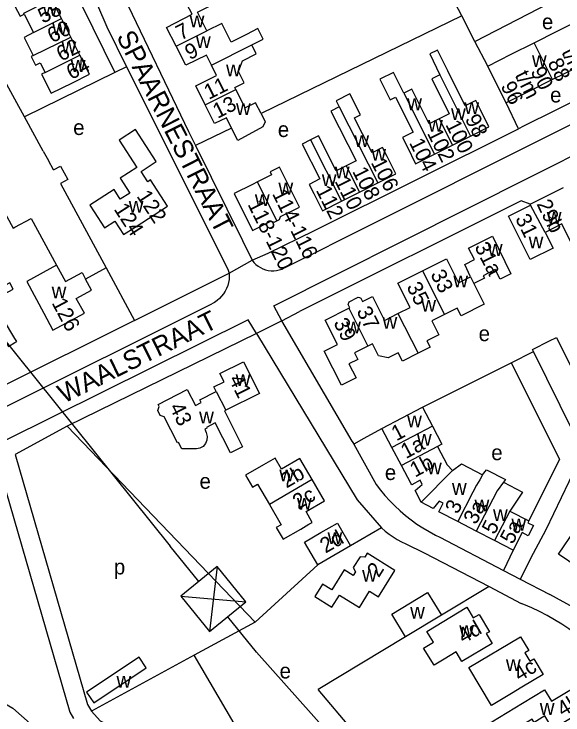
# Model space of a CAD drawing. Extents: x 156721 to 158827, y 386657 to 388950.
# Drawn here: x 157499.8 to 157643.5, y 387526.7 to 387710.2 of the extents above; entities that cross this region are included whole.
import ezdxf

# ---------------------------------------------------------------- set-up
doc = ezdxf.new("R2010")
doc.units = 0
for name, color, linetype in [('BLT_Basislijn', 7, 'Continuous'), ('BLT_Bebouwing', 7, 'Continuous'), ('BLT_Centroide', 7, 'Continuous'), ('BLT_Hoogspanningsmast_en_leidingen', 7, 'Continuous'), ('BLT_Huisnummer', 7, 'Continuous'), ('BLT_Huisnummer_ tussenligend', 7, 'Continuous'), ('BLT_Huisnummer_reeks', 7, 'Continuous'), ('BLT_Onderverdeling_panden', 7, 'Continuous'), ('BLT_Straatnaam', 7, 'Continuous'), ('BLT_Vlakafsluiter', 7, 'Continuous')]:
    doc.layers.add(name, color=color, linetype=linetype)

msp = doc.modelspace()

# ---------------------------------------------------------------- linework, layer by layer
at = {"layer": 'BLT_Basislijn'}
for p, q in [((157617, 387709.73), (157614.02, 387715.47)), ((157620.45, 387703.08), (157646.13, 387716.35)), ((157521.63, 387712.57), (157524.08, 387706.86)), ((157617, 387709.73), (157564.45, 387684.19)), ((157620.45, 387703.08), (157617, 387709.73)), ((157524.08, 387706.86), (157529.21, 387696.43)), ((157688.24, 387702.69), (157582.23, 387649.51)), ((157623.81, 387696.61), (157620.45, 387703.08)), ((157529.21, 387696.43), (157526.13, 387694.91)), ((157526.13, 387694.91), (157502.52, 387683.28)), ((157631.84, 387680.17), (157628.62, 387686.99)), ((157556.75, 387680.38), (157547.3, 387675.81)), ((157571.48, 387644.21), (157582.23, 387649.51)), ((157523.91, 387643.78), (157531.34, 387630.01)), ((157570.37, 387643.66), (157571.48, 387644.21)), ((157531.34, 387630.01), (157556.11, 387642.39)), ((157487.91, 387602.63), (157551.59, 387634.32)), ((157569.88, 387629.94), (157574.55, 387632.32)), ((157531.34, 387630.01), (157490.71, 387609.75)), ((157588.29, 387598.35), (157569.88, 387629.94)), ((157563.26, 387626.61), (157513.71, 387602.28)), ((157629.93, 387618.92), (157635.77, 387621.87)), ((157606.7, 387607.3), (157629.93, 387618.92)), ((157513.71, 387602.28), (157500.03, 387594.9)), ((157591.49, 387599.16), (157596.12, 387601.73)), ((157588.82, 387597.67), (157591.49, 387599.16)), ((157588.29, 387598.35), (157594.56, 387587.06)), ((157588.82, 387597.67), (157588.29, 387598.35)), ((157596.03, 387575.72), (157587.88, 387570.94)), ((157638.99, 387575.21), (157635.7, 387569.01)), ((157611.25, 387573.25), (157627.96, 387564.55)), ((157630.44, 387569.88), (157627.96, 387564.55)), ((157607.15, 387569.18), (157624.16, 387560.31)), ((157635.7, 387569.01), (157632.34, 387562.26)), ((157579.28, 387566), (157562.94, 387550.99)), ((157627.96, 387564.55), (157632.34, 387562.26)), ((157632.34, 387562.26), (157640.05, 387558.25)), ((157624.16, 387560.31), (157611.69, 387552.79)), ((157624.16, 387560.31), (157632.59, 387555.91)), ((157562.94, 387550.99), (157546.95, 387542.31)), ((157602.28, 387547.12), (157579.43, 387533.35)), ((157546.95, 387542.31), (157520.03, 387527.69)), ((157588.36, 387522.68), (157579.43, 387533.35))]:
    msp.add_line(p, q, dxfattribs=at)
for points in [[(157542.13, 387749.65), (157537.09, 387755.14), (157508.77, 387730.24), (157526.13, 387694.91)], [(157528.58, 387714.63), (157545.48, 387679.5), (157547.3, 387675.81)], [(157529.21, 387696.43), (157555.79, 387643.46), (157556.11, 387642.39)], [(157657.68, 387693.04), (157633.19, 387680.84), (157631.84, 387680.17)], [(157569.88, 387629.94), (157567.78, 387633.84), (157669.19, 387684.81), (157671.93, 387685.15), (157679.51, 387682.6), (157679.6, 387682.43)], [(157562.14, 387645.75), (157566.31, 387647.62), (157578.45, 387653.57), (157631.84, 387680.17)], [(157547.3, 387675.81), (157559.6, 387650.93), (157562.14, 387645.75)], [(157634.91, 387660.43), (157632.58, 387661.35), (157574.55, 387632.32)], [(157562.14, 387645.75), (157562.6, 387645.18), (157563.11, 387644.67), (157563.68, 387644.22), (157564.29, 387643.83), (157564.95, 387643.51), (157565.63, 387643.27), (157566.34, 387643.1), (157567.06, 387643.02), (157567.78, 387643.01), (157568.51, 387643.08), (157569.21, 387643.23), (157569.9, 387643.46), (157570.37, 387643.66)], [(157556.11, 387642.39), (157556.13, 387641.57), (157556.07, 387640.75), (157555.93, 387639.95), (157555.71, 387639.16), (157555.42, 387638.39), (157555.05, 387637.66), (157554.62, 387636.97), (157554.12, 387636.32), (157553.55, 387635.73), (157552.94, 387635.19), (157552.27, 387634.72), (157551.59, 387634.32)], [(157563.26, 387626.61), (157561.05, 387630.2), (157484.56, 387592.19)], [(157563.26, 387626.61), (157589.64, 387583.04), (157596.03, 387575.72)], [(157629.93, 387618.92), (157642.61, 387593.71), (157634.59, 387577.5)], [(157688.52, 387603.84), (157652.49, 387551.43), (157640.05, 387558.25)], [(157513.71, 387602.28), (157562.94, 387550.99)], [(157646.27, 387600.68), (157649.08, 387596.1), (157638.99, 387575.21)], [(157500.03, 387594.9), (157519.02, 387529.43), (157520.03, 387527.69)], [(157495.47, 387592.66), (157514.39, 387527.46), (157515.35, 387525.77)], [(157594.56, 387587.06), (157595.69, 387585.57), (157596.89, 387584.13), (157598.15, 387582.74), (157599.47, 387581.41), (157600.84, 387580.14), (157602.27, 387578.92), (157603.75, 387577.77), (157605.27, 387576.68), (157606.84, 387575.66), (157608.46, 387574.7), (157610.11, 387573.81), (157611.25, 387573.25)], [(157596.03, 387575.72), (157596.97, 387574.85), (157597.97, 387574.05), (157599.02, 387573.32), (157600.11, 387572.65), (157601.24, 387572.05), (157602.4, 387571.52), (157607.15, 387569.18)], [(157660.86, 387533.53), (157659.55, 387535.34), (157658.17, 387537.1), (157656.73, 387538.82), (157655.23, 387540.48), (157653.67, 387542.09), (157652.06, 387543.64), (157650.39, 387545.13), (157648.67, 387546.56), (157646.9, 387547.93), (157645.08, 387549.23), (157643.21, 387550.47), (157641.31, 387551.64), (157639.36, 387552.74), (157637.37, 387553.78), (157635.35, 387554.74), (157633.3, 387555.62), (157632.59, 387555.91)], [(157565.78, 387510.11), (157546.95, 387542.31)], [(157485.73, 387516.66), (157483.76, 387520.68), (157483.09, 387525.45), (157485.79, 387529.84), (157491.26, 387531.95), (157496.35, 387530.32), (157499.46, 387528.47), (157504.03, 387524.45), (157506.53, 387521.1)], [(157520.03, 387527.69), (157522.32, 387525.15), (157558.35, 387505.98)]]:
    msp.add_lwpolyline(points, dxfattribs=at)
at = {"layer": 'BLT_Bebouwing'}
for p, q in [((157502.46, 387710.22), (157504.88, 387705.37)), ((157514.65, 387704.2), (157512.22, 387709.04)), ((157636, 387702.71), (157642.03, 387705.73)), ((157517.01, 387699.48), (157514.65, 387704.2)), ((157629.96, 387699.69), (157636, 387702.71)), ((157623.81, 387696.61), (157629.96, 387699.69)), ((157646.84, 387696.09), (157640.81, 387693.08)), ((157640.81, 387693.08), (157634.77, 387690.06)), ((157634.77, 387690.06), (157628.62, 387686.99)), ((157507.42, 387674.3), (157502.52, 387683.28)), ((157614.57, 387675.89), (157619.28, 387678.26)), ((157609.87, 387673.54), (157614.57, 387675.89)), ((157510.12, 387669.43), (157508.79, 387671.87)), ((157511.9, 387665.84), (157523.91, 387643.78)), ((157590.2, 387663.62), (157595, 387666.05)), ((157585.48, 387661.24), (157590.2, 387663.62)), ((157634.91, 387660.43), (157643.62, 387664.77)), ((157635.05, 387660.15), (157634.91, 387660.43)), ((157523.91, 387643.78), (157518.51, 387640.84)), ((157646.27, 387600.68), (157635.77, 387621.87)), ((157596.12, 387601.73), (157606.7, 387607.3)), ((157606.7, 387607.3), (157609.31, 387602.35)), ((157598.73, 387596.77), (157596.12, 387601.73)), ((157601.24, 387592.02), (157598.73, 387596.77)), ((157603.75, 387587.25), (157601.24, 387592.02)), ((157613.17, 387592.22), (157614.61, 387590.72)), ((157615.95, 387577.36), (157611, 387579.91)), ((157629.59, 387580.08), (157634.59, 387577.5)), ((157620.78, 387574.86), (157615.95, 387577.36)), ((157625.61, 387572.37), (157620.78, 387574.86)), ((157630.44, 387569.88), (157625.61, 387572.37)), ((157611.69, 387552.79), (157602.28, 387547.12))]:
    msp.add_line(p, q, dxfattribs=at)
for points in [[(157502.52, 387683.28), (157500, 387687.91), (157472.87, 387737.57)], [(157449.47, 387733.79), (157475.61, 387685.56), (157480.9, 387688.44), (157499.58, 387654.16), (157500, 387654.39), (157504.24, 387656.7), (157510.89, 387644.49)], [(157550.22, 387705.81), (157547.78, 387710.69), (157551.84, 387712.72), (157551.31, 387713.79), (157550.4, 387715.61)], [(157498.84, 387714.64), (157500, 387712.33), (157501.34, 387709.66), (157502.46, 387710.22)], [(157512.22, 387709.04), (157509.67, 387714.15), (157508.56, 387713.61)], [(157542.18, 387701.79), (157539.65, 387706.74), (157546.37, 387710.18), (157545.01, 387712.85)], [(157562.02, 387702.13), (157565, 387703.64), (157563.62, 387706.41), (157560.63, 387704.91), (157556.63, 387702.91), (157554.2, 387707.79), (157550.22, 387705.81)], [(157642.03, 387705.73), (157648.29, 387708.86), (157650.87, 387703.7), (157653.11, 387699.23)], [(157504.88, 387705.37), (157502.43, 387704.1), (157504.8, 387699.41)], [(157557.89, 387690.47), (157557.61, 387691.04), (157560.04, 387692.26), (157558.58, 387695.18), (157559.63, 387698.02), (157563.19, 387699.79), (157562.02, 387702.13)], [(157551.49, 387696.82), (157550.17, 387699.51), (157544.72, 387696.83), (157542.18, 387701.79)], [(157619.28, 387678.26), (157624.14, 387680.71), (157621.9, 387685.18), (157620.67, 387687.61), (157617.9, 387686.22), (157613.33, 387695.33), (157610.7, 387700.76), (157608.64, 387699.79), (157611.23, 387694.28)], [(157504.8, 387699.41), (157504.26, 387699.13), (157505.4, 387696.86), (157506.61, 387697.47), (157507.89, 387694.91)], [(157507.89, 387694.91), (157507, 387694.47), (157509.5, 387689.49), (157515.04, 387692.26), (157519.51, 387694.5), (157517.01, 387699.48)], [(157549.82, 387686.48), (157547.36, 387691.45), (157552.81, 387694.13), (157551.49, 387696.82)], [(157628.62, 387686.99), (157626.39, 387691.46), (157623.81, 387696.61)], [(157601.84, 387689.51), (157599.1, 387694.96), (157595.57, 387693.18), (157598.3, 387687.74), (157599.68, 387688.43), (157604.27, 387679.3), (157601.48, 387677.9), (157602.68, 387675.52), (157604.93, 387671.05), (157609.87, 387673.54)], [(157611.23, 387694.28), (157609.14, 387693.23), (157613.72, 387684.1), (157611.1, 387682.79)], [(157564.45, 387684.19), (157563.04, 387687.01), (157560.3, 387685.64), (157557.89, 387690.47)], [(157595, 387666.05), (157599.74, 387668.43), (157597.48, 387672.9), (157596.28, 387675.28), (157593.53, 387673.89), (157591.02, 387678.86), (157590.17, 387680.55), (157588.91, 387683.05), (157590.52, 387683.81), (157587.74, 387689.31), (157584.13, 387687.49), (157584.95, 387685.95)], [(157611.1, 387682.79), (157608.48, 387681.47), (157603.92, 387690.55), (157601.84, 387689.51)], [(157556.75, 387680.38), (157555.4, 387683.08), (157552.3, 387681.53), (157549.82, 387686.48)], [(157584.95, 387685.95), (157582.74, 387684.83), (157589.32, 387671.78), (157586.74, 387670.48)], [(157564.45, 387684.19), (157565.55, 387682.01), (157564.9, 387680.67), (157558.41, 387677.16), (157556.75, 387680.38)], [(157531.45, 387654.43), (157539.96, 387659.96), (157535.51, 387666.8), (157534.78, 387666.33), (157533.04, 387669.02), (157537, 387671.58), (157531.56, 387679.97), (157527.34, 387677.24), (157531.96, 387670.09), (157527.59, 387667.27), (157530.12, 387663.36), (157527.59, 387661.73)], [(157586.74, 387670.48), (157584.16, 387669.18), (157579.53, 387678.35), (157577.39, 387677.26)], [(157577.39, 387677.26), (157575.24, 387676.18), (157579.85, 387667.05), (157577.05, 387665.63), (157578.28, 387663.2), (157580.53, 387658.74), (157585.48, 387661.24)], [(157507.42, 387674.3), (157508.79, 387671.87)], [(157510.12, 387669.43), (157511.93, 387670.42), (157513.85, 387666.9), (157511.9, 387665.84)], [(157568.57, 387656.08), (157569.27, 387656.43), (157569.53, 387657.22), (157574.5, 387659.68), (157572.27, 387664.16), (157569.31, 387670.14), (157566.82, 387668.9), (157567.21, 387668.1), (157563.52, 387666.27)], [(157563.52, 387666.27), (157562.17, 387665.6), (157557.39, 387663.23), (157562.17, 387653.59), (157567.05, 387656.01), (157567.88, 387655.74), (157568.57, 387656.08)], [(157527.59, 387661.73), (157525.96, 387664.25), (157519.64, 387660.17), (157520.76, 387658.45), (157523.49, 387654.26), (157526.14, 387655.98), (157528.43, 387652.47), (157531.45, 387654.43)], [(157638.84, 387652.99), (157640.96, 387648.95), (157634.9, 387645.94), (157629.26, 387657.27), (157635.05, 387660.15)], [(157647.87, 387656.91), (157654.26, 387643.93), (157649.9, 387641.78), (157643.22, 387655.32), (157638.84, 387652.99)], [(157620.35, 387645.93), (157618.81, 387648.97), (157625.02, 387652.1), (157629.87, 387642.19), (157627.08, 387640.78), (157625.8, 387643.3), (157622.62, 387641.69)], [(157606.72, 387642.97), (157612.97, 387646.12), (157616.16, 387639.81), (157619.34, 387641.41)], [(157619.34, 387641.41), (157617.79, 387644.64), (157620.35, 387645.93)], [(157510.89, 387644.49), (157503.09, 387640.24), (157507.54, 387631.89), (157509.89, 387627.48), (157518.18, 387631.91), (157516.08, 387635.77), (157520.08, 387637.95), (157518.51, 387640.84)], [(157600.31, 387631.79), (157603.51, 387633.41), (157600.31, 387639.73), (157606.72, 387642.97)], [(157622.62, 387641.69), (157622.94, 387641.06), (157620.19, 387639.66)], [(157500, 387624.19), (157500.47, 387624.47), (157500, 387625.25), (157493.97, 387635.24), (157499.52, 387638.17), (157498.64, 387639.85), (157490.77, 387635.7), (157498.33, 387623.18), (157500, 387624.19)], [(157620.19, 387639.66), (157622.91, 387634.27), (157616.84, 387631.2), (157615.82, 387633.23), (157612.52, 387631.56)], [(157587.45, 387633.19), (157587.72, 387633.32), (157587.28, 387634.19), (157587.51, 387634.9), (157589.85, 387636.08), (157590.21, 387635.97), (157590.56, 387635.85), (157591, 387634.98), (157593.63, 387636.31), (157596.81, 387630.02), (157600.31, 387631.79)], [(157592.45, 387623.3), (157588.95, 387621.53), (157589.82, 387619.8), (157587.48, 387618.62), (157589.32, 387614.97), (157585.53, 387613.06), (157581.02, 387621.99), (157584.47, 387623.74), (157581.27, 387630.07), (157587.45, 387633.19)], [(157612.52, 387631.56), (157609.21, 387629.88), (157611.04, 387626.26), (157607.88, 387624.66), (157608.74, 387622.97), (157605.61, 387621.39)], [(157635.77, 387621.87), (157635.49, 387622.43), (157639.97, 387624.65), (157641.8, 387625.56), (157651.26, 387606.47)], [(157605.61, 387621.39), (157601.46, 387619.3), (157600.35, 387621.5), (157597.74, 387620.18), (157595.18, 387620.75), (157593.6, 387623.88), (157592.45, 387623.3)], [(157552.71, 387611.42), (157552.1, 387612.62), (157554.81, 387613.95), (157553.68, 387616.15), (157559.86, 387619.2), (157564.02, 387610.9), (157555.21, 387606.49)], [(157555.21, 387606.49), (157554.84, 387606.3), (157559.59, 387596.87), (157556.47, 387595.29), (157552.47, 387603.17), (157550.15, 387601.99), (157550.25, 387601.79), (157549.73, 387601.53), (157550.1, 387600.62), (157550.31, 387599.65), (157550.27, 387598.68), (157549.94, 387597.76), (157549.33, 387597.02), (157548.46, 387596.54), (157547.52, 387596.38), (157543.7, 387596.4), (157542.87, 387598.05), (157542.6, 387597.91), (157539.12, 387604.78), (157538.06, 387605.12), (157537.4, 387606.42), (157537.75, 387607.48), (157537.47, 387608.03), (157545.14, 387611.92), (157547.25, 387607.77), (157548.75, 387608.53), (157548.4, 387609.23), (157552.71, 387611.42)], [(157609.31, 387602.35), (157611.81, 387597.59), (157610.66, 387596.98)], [(157610.66, 387596.98), (157613.17, 387592.22)], [(157577.86, 387588.31), (157574.63, 387593.88), (157569.79, 387591.07), (157568.11, 387593.97), (157565.05, 387592.2), (157560.4, 387589.5), (157562.24, 387586.35), (157563.55, 387587.11), (157566.63, 387581.8)], [(157614.61, 387590.72), (157616.95, 387592.44), (157622.46, 387589.59)], [(157622.46, 387589.59), (157623.48, 387590.9), (157628.42, 387588.31), (157627.94, 387587.68)], [(157566.63, 387581.8), (157569.71, 387576.49), (157568.44, 387575.76), (157570.22, 387572.69), (157574.84, 387575.37), (157576.99, 387576.61), (157577.88, 387577.13), (157576.25, 387579.94), (157581.09, 387582.75), (157577.86, 387588.31)], [(157606.42, 387582.38), (157604.77, 387585.5), (157606.67, 387587.08), (157606.12, 387588.14), (157603.9, 387586.97), (157603.75, 387587.25)], [(157627.94, 387587.68), (157632.95, 387585.06), (157629.59, 387580.08)], [(157611, 387579.91), (157611.02, 387579.9), (157612.18, 387582.13), (157611.12, 387582.68), (157609.55, 387580.76), (157606.42, 387582.38)], [(157634.59, 387577.5), (157634.34, 387577.01), (157635.8, 387576.26), (157634.41, 387573.6), (157632.8, 387574.43), (157630.44, 387569.88)], [(157579.28, 387566), (157575.84, 387571.97), (157580.11, 387574.43), (157584.44, 387576.92), (157587.88, 387570.94)], [(157656.25, 387568.51), (157653.24, 387564.06), (157648.99, 387566.93), (157647.75, 387565.1), (157642.33, 387568.76), (157646.59, 387575.05)], [(157587.88, 387570.94), (157583.54, 387568.45), (157579.28, 387566)], [(157602.28, 387547.12), (157598.68, 387553.11), (157608.07, 387558.76), (157611.69, 387552.79)], [(157618.35, 387554.88), (157620, 387552.11), (157621.54, 387553.03), (157624.25, 387548.48), (157623.41, 387547.98), (157624.95, 387545.39), (157617.07, 387540.71), (157615.57, 387543.23), (157612.38, 387541.34), (157609.82, 387539.73), (157607.03, 387544.18), (157609.59, 387545.78), (157607.86, 387548.55), (157618.35, 387554.88)], [(157624.78, 387529.2), (157618.87, 387539.1), (157632.39, 387547.18)], [(157632.39, 387547.18), (157634.54, 387543.6), (157633.51, 387542.98), (157634.82, 387540.79), (157635.84, 387541.4), (157638.3, 387537.28), (157632.77, 387533.98), (157630.02, 387532.34), (157624.78, 387529.2)], [(157532.55, 387541.82), (157518.77, 387532.65), (157520.63, 387529.86), (157534.41, 387539.04), (157532.55, 387541.82)], [(157646.58, 387533.95), (157649.9, 387528.49), (157640.88, 387523.01), (157638.8, 387526.43), (157635.98, 387524.72), (157635.46, 387525.58), (157633.11, 387524.16), (157633.89, 387522.87), (157629.36, 387520.12), (157628.58, 387521.41), (157625.42, 387519.49), (157622.88, 387523.68), (157632.92, 387529.77), (157638.7, 387533.28), (157640.52, 387530.28), (157646.58, 387533.95)]]:
    msp.add_lwpolyline(points, dxfattribs=at)
msp.add_lwpolyline([(157599.51, 387564.55), (157592.27, 387569.06), (157591.64, 387568.04), (157590.37, 387568.12), (157588.61, 387565.31), (157589.21, 387564.18), (157588.6, 387563.19), (157586.22, 387564.67), (157582.98, 387559.43), (157580.53, 387560.95), (157578.52, 387557.71), (157583.02, 387554.93), (157584.99, 387558.1), (157590.19, 387554.87), (157592.82, 387559.12), (157595.22, 387557.64)], close=True, dxfattribs=at)
at = {"layer": 'BLT_Hoogspanningsmast_en_leidingen'}
for p, q in [((157440.8, 387694.89), (157540.64, 387570.92)), ((157548.18, 387561.67), (157540.64, 387570.92)), ((157552.96, 387565.56), (157550.95, 387548.53)), ((157543.41, 387557.78), (157560.5, 387556.3)), ((157563.26, 387543.16), (157555.72, 387552.41)), ((157563.26, 387543.16), (157698.78, 387391.17))]:
    msp.add_line(p, q, dxfattribs=at)
msp.add_lwpolyline([(157550.95, 387548.53), (157560.5, 387556.3), (157552.96, 387565.56), (157543.41, 387557.78)], close=True, dxfattribs=at)
at = {"layer": 'BLT_Onderverdeling_panden'}
for p, q in [((157504.88, 387705.37), (157512.22, 387709.04)), ((157542.18, 387701.79), (157550.22, 387705.81)), ((157504.8, 387699.41), (157514.65, 387704.2)), ((157551.49, 387696.82), (157562.02, 387702.13)), ((157640.81, 387693.08), (157636, 387702.71)), ((157507.89, 387694.91), (157517.01, 387699.48)), ((157611.23, 387694.28), (157619.28, 387678.26)), ((157549.82, 387686.48), (157557.89, 387690.47)), ((157601.84, 387689.51), (157609.87, 387673.54)), ((157584.95, 387685.95), (157595, 387666.05)), ((157611.1, 387682.79), (157614.57, 387675.89)), ((157577.39, 387677.26), (157585.48, 387661.24)), ((157586.74, 387670.48), (157590.2, 387663.62)), ((157568.57, 387656.08), (157563.52, 387666.27)), ((157638.84, 387652.99), (157635.05, 387660.15)), ((157606.72, 387642.97), (157612.52, 387631.56)), ((157619.34, 387641.42), (157620.19, 387639.66)), ((157587.45, 387633.19), (157592.45, 387623.3)), ((157600.31, 387631.79), (157605.61, 387621.39)), ((157552.71, 387611.42), (157555.21, 387606.49)), ((157609.31, 387602.35), (157598.73, 387596.77)), ((157610.66, 387596.98), (157601.24, 387592.02)), ((157614.61, 387590.72), (157606.42, 387582.38)), ((157577.86, 387588.31), (157566.63, 387581.8)), ((157622.46, 387589.59), (157621.7, 387588.28)), ((157619.93, 387585.07), (157615.95, 387577.36)), ((157629.59, 387580.08), (157625.61, 387572.37))]:
    msp.add_line(p, q, dxfattribs=at)
for points in [[(157502.46, 387710.22), (157502.32, 387710.49), (157508.56, 387713.61)], [(157510.89, 387644.49), (157513.25, 387640.17), (157517.58, 387642.53), (157518.51, 387640.84)], [(157621.7, 387588.28), (157620.86, 387586.83), (157619.93, 387585.07)], [(157627.94, 387587.68), (157626.27, 387585.39), (157620.78, 387574.86)]]:
    msp.add_lwpolyline(points, dxfattribs=at)
at = {"layer": 'BLT_Vlakafsluiter'}
for p, q in [((157556.11, 387642.39), (157562.14, 387645.75)), ((157569.88, 387629.94), (157563.26, 387626.61))]:
    msp.add_line(p, q, dxfattribs=at)

# ---------------------------------------------------------------- texts
at = {"layer": 'BLT_Centroide'}
for s, p in [('w', (157507.27, 387709.75)), ('w', (157545.75, 387706.75)), ('e', (157638.01, 387706.24)), ('w', (157509.77, 387704.78)), ('w', (157547.42, 387701.34)), ('w', (157512.2, 387699.94)), ('w', (157635.39, 387696.39)), ('w', (157514.62, 387695.09)), ('w', (157555.28, 387693.95)), ('e', (157640.14, 387687.08)), ('w', (157602.72, 387685.06)), ('w', (157557.9, 387683.81)), ('w', (157614.2, 387682.47)), ('w', (157617.69, 387684.05)), ('e', (157515.26, 387678.56)), ('w', (157608.2, 387679.44)), ('e', (157568.84, 387678.03)), ('w', (157588.88, 387675.44)), ('w', (157593.33, 387671.83)), ('w', (157583.8, 387667.23)), ('w', (157580.36, 387665.22)), ('w', (157569, 387662.98)), ('w', (157562.84, 387659.94)), ('w', (157529.8, 387658.25)), ('w', (157639.27, 387655.34)), ('w', (157634.52, 387648.9)), ('w', (157623.83, 387646.91)), ('w', (157614.8, 387638.66)), ('w', (157509.61, 387635.8)), ('w', (157606.42, 387632.31)), ('w', (157596.26, 387627.81)), ('w', (157586.73, 387626.61)), ('e', (157621.43, 387624.58)), ('w', (157557.8, 387612.84)), ('w', (157548.24, 387603.03)), ('w', (157602.71, 387602.03)), ('w', (157605.27, 387597.19)), ('e', (157624.74, 387593.41)), ('w', (157607.92, 387589.72)), ('w', (157569.23, 387587.88)), ('e', (157596.87, 387588.21)), ('e', (157548.34, 387585.92)), ('w', (157614.44, 387584.33)), ('w', (157573.86, 387580.41)), ('w', (157620.36, 387579.97)), ('w', (157625.19, 387577.47)), ('w', (157630.02, 387574.98)), ('w', (157581.86, 387571.47)), ('p', (157525.91, 387563.49)), ('w', (157590.91, 387561.62)), ('w', (157603.49, 387551.93)), ('w', (157616.34, 387547.12)), ('w', (157628.58, 387538.19)), ('e', (157569.31, 387536.25)), ('w', (157526.59, 387533.84)), ('w', (157637.44, 387526.72))]:
    msp.add_text(s, height=4, dxfattribs=at).set_placement(p)
at = {"layer": 'BLT_Huisnummer'}
for s, rotation, p in [('60', 26.5931, (157509.74, 387702.56)), ('7', 27.1127, (157543.44, 387703.26)), ('64', 26.5907, (157514.73, 387692.94)), ('13', 26.5524, (157553.08, 387682.77)), ('98', 296.6909, (157617.77, 387682.8)), ('104', 296.6899, (157603.14, 387676.53)), ('106', 296.7895, (157593.12, 387671.37)), ('112', 296.7905, (157578.72, 387664.13)), ('31a', 296.8137, (157620.26, 387649.32)), ('35', 296.8073, (157602.46, 387638.86)), ('126', 298.0462, (157509.53, 387634.6)), ('39', 296.8108, (157583.32, 387629.43)), ('41', 296.8846, (157555.89, 387614.61)), ('43', 296.8912, (157540.34, 387607.28)), ('1', 27.782, (157599.9, 387598.33)), ('1a', 27.7821, (157602.37, 387593.68)), ('1b', 27.7821, (157604.76, 387588.82)), ('2b', 30.1217, (157571.1, 387585.96)), ('2c', 30.1171, (157574.19, 387580.42)), ('3', 62.6966, (157615.94, 387579.08)), ('3a', 62.6966, (157620.74, 387576.33)), ('5', 62.6966, (157625.58, 387573.72)), ('5a', 62.6966, (157630.35, 387571.18)), ('2d', 29.9083, (157581.33, 387568.92)), ('2', 58.138, (157595.28, 387562.47)), ('4d', 30.1205, (157617.46, 387545.26)), ('4c', 31.3274, (157632.16, 387535.35)), ('4b', 31.2561, (157643.48, 387526.12))]:
    msp.add_text(s, height=4, rotation=rotation, dxfattribs=at).set_placement(p)
at = {"layer": 'BLT_Huisnummer_ tussenligend'}
for s, rotation, p in [('58', 26.5899, (157507.3, 387707.68)), ('62', 26.5899, (157512.11, 387697.74)), ('9', 26.5367, (157545.77, 387698.13)), ('11', 26.5367, (157550.77, 387687.74)), ('100', 296.6926, (157612.64, 387681.28)), ('102', 296.6778, (157607.86, 387679.02)), ('108', 296.7919, (157588.26, 387669.05)), ('110', 296.7891, (157583.63, 387666.49)), ('33', 296.8104, (157608.72, 387642.11)), ('37', 296.8147, (157589.36, 387632.47))]:
    msp.add_text(s, height=4, rotation=rotation, dxfattribs=at).set_placement(p)
at = {"layer": 'BLT_Huisnummer_reeks'}
for s, rotation, p in [('t/m', 296.5753, (157643.04, 387700.29)), ('88', 296.5484, (157639.4, 387697.47)), ('90', 296.5753, (157634.94, 387695.26)), ('t/m', 296.5753, (157630.82, 387694.26)), ('96', 296.5753, (157627.12, 387691.41)), ('122', 303.008, (157531.75, 387662.55)), ('114-116', 296.3818, (157567.26, 387663.21)), ('29b', 296.0636, (157636.51, 387660.53)), ('124', 303.0044, (157525.77, 387659.15)), ('118-120', 296.3864, (157560.84, 387660.41)), ('31', 296.4659, (157630.92, 387656.69))]:
    msp.add_text(s, height=4, rotation=rotation, dxfattribs=at).set_placement(p)
at = {"layer": 'BLT_Straatnaam'}
for s, height, rotation, p in [('SPAARNESTRAAT', 4.9999, 296.9193, (157526.48, 387704.36)), ('WAALSTRAAT', 5, 26.3596, (157512.82, 387608.19))]:
    msp.add_text(s, height=height, rotation=rotation, dxfattribs=at).set_placement(p)

doc.saveas('drawing.dxf')
